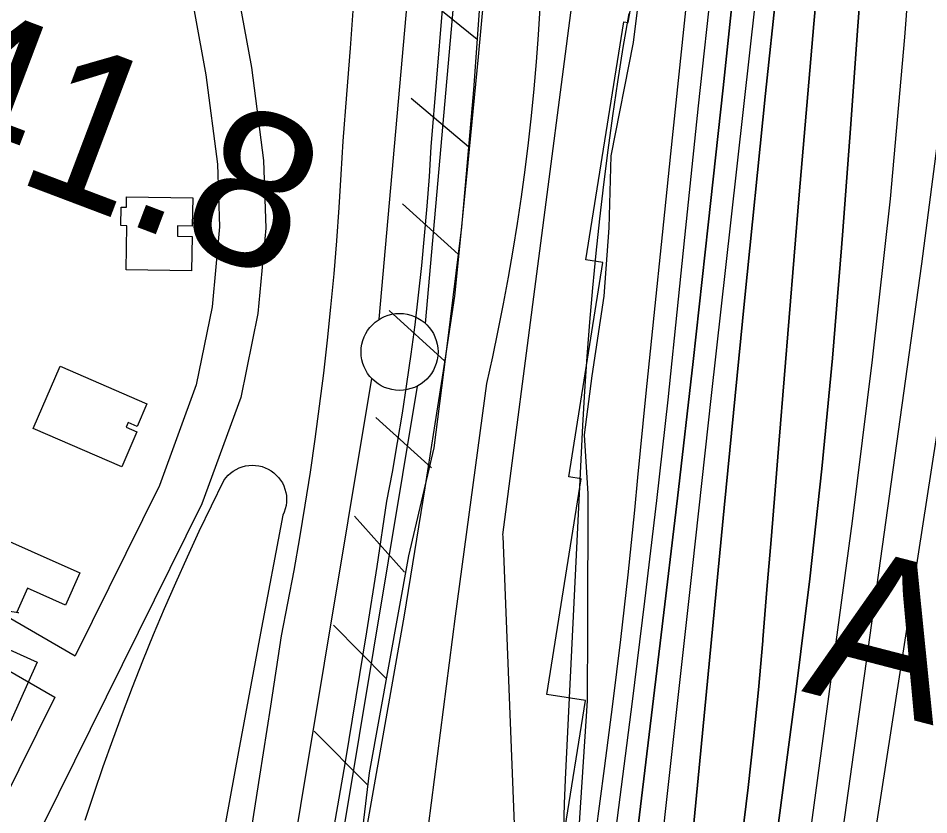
# Model space of a CAD drawing. Extents: x 3683402 to 3721514, y 487807 to 513565.
# Drawn here: x 3709369 to 3709961, y 497728 to 498246 of the extents above; entities that cross this region are included whole.
import ezdxf

# ---------------------------------------------------------------- set-up
doc = ezdxf.new("R2010")
doc.units = 0
for name, color, linetype in [('V-BLDG-OTLN', 7, 'Continuous'), ('V-CHAN-NAID', 7, 'Continuous'), ('V-FLOD-BASE', 7, 'Continuous'), ('V-LEVE-TOET', 7, 'Continuous'), ('V-RIVR-EDGE', 7, 'Continuous'), ('V-ROAD-CNTR', 7, 'Continuous'), ('V-RRAP-FSHR', 7, 'Continuous'), ('V-RRAP-RVMT', 7, 'Continuous'), ('V-SITE-VEGE', 7, 'Continuous'), ('V-SURV-IDEN', 7, 'Continuous'), ('V-SURV-LINE', 7, 'Continuous'), ('V-TOPO-DPTH', 7, 'Continuous'), ('V-TOPO-MAJR', 7, 'Continuous'), ('V-TOPO-MINR', 7, 'Continuous'), ('V-TOPO-WATR', 7, 'Continuous')]:
    doc.layers.add(name, color=color, linetype=linetype)

msp = doc.modelspace()

# ---------------------------------------------------------------- linework, layer by layer
at = {"layer": 'V-BLDG-OTLN'}
for points in [[(3709481.74, 498081.69), (3709439.25, 498082.36), (3709439.71, 498111.02), (3709435.66, 498111.09), (3709435.85, 498123.06), (3709439.39, 498123), (3709439.5, 498129.75), (3709482.47, 498129.07), (3709482.18, 498110.69), (3709472.59, 498110.84), (3709472.49, 498104.27), (3709482.1, 498104.11)], [(3709396.27, 498019.8), (3709452.72, 497995.3), (3709446.31, 497980.54), (3709440.45, 497983.08), (3709439.15, 497980.07), (3709446.16, 497977.03), (3709436.3, 497954.32), (3709378.7, 497979.33)], [(3709345.68, 497913.68), (3709409.15, 497885.52), (3709399.78, 497864.39), (3709375.04, 497875.37), (3709368.12, 497859.78), (3709369.11, 497859.34), (3709349.09, 497862.36), (3709331.08, 497875.29), (3709324.88, 497878.09), (3709331.32, 497892.42), (3709335.54, 497890.57)], [(3709308.18, 497814.1), (3709325.49, 497852.61), (3709381.44, 497827.47), (3709364.13, 497788.96)]]:
    msp.add_lwpolyline(points, close=True, dxfattribs=at)
at = {"layer": 'V-FLOD-BASE'}
msp.add_lwpolyline([(3709574.36, 497720.26), (3709581.7, 497762.51), (3709588.79, 497804.81), (3709595.66, 497847.14), (3709602.28, 497889.51), (3709608.67, 497931.92), (3709612.25, 497950.96), (3709615.62, 497970.03), (3709618.77, 497989.14), (3709621.72, 498008.28), (3709624.45, 498027.46), (3709626.96, 498046.66), (3709629.27, 498065.89), (3709631.35, 498085.15), (3709633.23, 498104.43), (3709634.89, 498123.73), (3709636.33, 498143.04), (3709637.56, 498162.37), (3709641.04, 498207.01), (3709644.72, 498251.62)], dxfattribs=at)
at = {"layer": 'V-LEVE-TOET'}
for points in [[(3709675.16, 498298.71), (3709667.96, 498220.85), (3709660.46, 498143.01), (3709652.67, 498065.2), (3709646.35, 498023.71), (3709639.91, 497982.23), (3709633.34, 497940.77), (3709626.66, 497899.32), (3709619.85, 497857.91), (3709577.67, 497619.07), (3709544.1, 497380.64), (3709540.41, 497360.69), (3709536.93, 497340.7), (3709533.67, 497320.68), (3709530.61, 497300.62), (3709527.76, 497280.53), (3709525.13, 497260.41), (3709522.71, 497240.27), (3709520.5, 497220.1), (3709518.5, 497199.91), (3709516.72, 497179.7), (3709515.15, 497159.47)], [(3709518.83, 497707.65), (3709526.16, 497753.2), (3709533.27, 497798.78), (3709540.16, 497844.4), (3709544.36, 497865.61), (3709548.34, 497886.87), (3709552.1, 497908.16), (3709555.65, 497929.49), (3709558.97, 497950.86), (3709562.08, 497972.26), (3709564.97, 497993.69), (3709567.64, 498015.15), (3709570.08, 498036.63), (3709572.31, 498058.14), (3709574.32, 498079.67), (3709576.11, 498101.22), (3709577.68, 498122.79), (3709579.03, 498144.37), (3709580.15, 498165.97), (3709582.7, 498196.19), (3709585.01, 498226.43), (3709587.1, 498256.7)]]:
    msp.add_lwpolyline(points, dxfattribs=at)
at = {"layer": 'V-RIVR-EDGE'}
msp.add_lwpolyline([(3709779.21, 498314.19), (3709768.8, 498230.17), (3709754.21, 498156.37), (3709752.89, 498109.54), (3709749.78, 498065.13), (3709741.85, 498013.52), (3709736.95, 497975.11), (3709739.26, 497936.68), (3709739.04, 497850.24), (3709738.93, 497802.21), (3709734.56, 497736.19), (3709730.82, 497679.17), (3709730.12, 497638.34), (3709729.99, 497587.32), (3709713.63, 497526.12), (3709712.94, 497490.71), (3709720.07, 497458.87), (3709719.31, 497395.24), (3709721, 497352.61), (3709711.33, 497322.62), (3709687.19, 497274.05), (3709675.67, 497228.46), (3709659.93, 497173.26), (3709650.77, 497111.45)], dxfattribs=at)
at = {"layer": 'V-ROAD-CNTR'}
for points in [[(3709371.18, 499019.77), (3709373.27, 499012.05), (3709399.81, 498861.18), (3709448.02, 498597.29), (3709484.57, 498416.19), (3709506.59, 498290.61), (3709520.74, 498213.74), (3709528.43, 498153.48), (3709529.98, 498109.33), (3709524.8, 498053.9), (3709513.66, 497999.34), (3709488.49, 497930.33), (3709384.81, 497721.09), (3709303.59, 497538.99), (3709225.94, 497368.01), (3709168.5, 497236.93), (3709083.51, 497049.14), (3709018.39, 496906.35), (3708880.24, 496603.48), (3708805.32, 496434.4), (3708797.4, 496417.37)], [(3709393.15, 498730.7), (3709418.56, 498591.62), (3709455.09, 498410.63), (3709477.06, 498285.3), (3709491.09, 498209.12), (3709498.49, 498151.05), (3709499.93, 498110.21), (3709495.08, 498058.31), (3709484.71, 498007.53), (3709460.88, 497942.17), (3709406.08, 497831.59)], [(3708562.7, 498232.88), (3708592.4, 498224.95), (3708730.36, 498158.73), (3708850.18, 498099.32), (3708984.91, 498038.93), (3709215.46, 497925.99), (3709344.93, 497866.84), (3709406.08, 497831.59)], [(3708550.36, 498205.13), (3708581.95, 498196.69), (3708717.21, 498131.77), (3708837.37, 498072.18), (3708972.17, 498011.76), (3709202.62, 497898.87), (3709331.17, 497840.14), (3709392.73, 497804.65)], [(3709392.74, 497804.65), (3709357.66, 497733.86), (3709328.39, 497668.24)]]:
    msp.add_lwpolyline(points, dxfattribs=at)
at = {"layer": 'V-RRAP-FSHR'}
for p, q in [((3709667.37, 498232), (3709629.46, 498262.77)), ((3709661.8, 498162.22), (3709624.4, 498193.61)), ((3709655.04, 498092.56), (3709618.83, 498125.32)), ((3709646.35, 498023.1), (3709610.14, 498055.86)), ((3709637.58, 497953.65), (3709601.4, 497986.45)), ((3709620.15, 497885.77), (3709587.65, 497922.21)), ((3709608.26, 497816.77), (3709573.88, 497851.45)), ((3709595.8, 497747.89), (3709561.42, 497782.57))]:
    msp.add_line(p, q, dxfattribs=at)
for points in [[(3711495.93, 505194.05), (3711207.6, 504591.44), (3711159.63, 504472.03), (3711107.48, 504206.91), (3710880.8, 503570.04), (3710704.22, 503090.71), (3710617.65, 502802.16), (3710477.86, 502291.73), (3710345.27, 501714.54), (3710246.23, 501131.65), (3710053.44, 500108.97), (3709991.84, 499767.09), (3709925.49, 499529.64), (3709859.2, 499261.51), (3709683.93, 497910.21), (3709683.94, 497909.33)], [(3709712.95, 498753.08), (3709698.2, 498616.51), (3709685.84, 498467.27), (3709673.01, 498311.35), (3709665.05, 498199.34), (3709657.25, 498110.17), (3709647.78, 498034.48), (3709639.22, 497966.67), (3709622.67, 497896.43), (3709597.18, 497755.53), (3709584.87, 497652.4), (3709566.63, 497542.18), (3709565, 497530.96)], [(3709673.01, 498311.35), (3709665.05, 498199.34), (3709657.25, 498110.17), (3709647.78, 498034.48), (3709639.22, 497966.67), (3709622.67, 497896.43), (3709597.18, 497755.53), (3709584.87, 497652.4), (3709566.63, 497542.18), (3709552.26, 497443.73), (3709536.4, 497346.9), (3709526.32, 497281.89), (3709521.69, 497217.31), (3709509.29, 497137)], [(3709683.94, 497909.33), (3709691.83, 497711.1), (3709672.5, 497425.14), (3709598.29, 496944.22), (3709548.73, 496474.36), (3709447.08, 495946.75), (3709429.93, 495804.15), (3709370.65, 495459.02), (3709316.31, 495264.98), (3709159.8, 494940.18), (3709104.61, 494843.87), (3708890.07, 494349.34), (3708791.12, 494112.62), (3708697.28, 493928.87), (3708618.26, 493803.47), (3708408.84, 493463.38)]]:
    msp.add_lwpolyline(points, dxfattribs=at)
at = {"layer": 'V-RRAP-RVMT'}
for p, q in [((3709765.61, 498243.01), (3709786.28, 498372.23)), ((3709738.01, 498088.86), (3709762.71, 498243.5)), ((3709762.71, 498243.5), (3709765.61, 498243.01)), ((3709726.9, 497947.87), (3709749.15, 498087.11)), ((3709749.15, 498087.11), (3709738.01, 498088.86)), ((3709712.65, 497806.36), (3709735.05, 497946.52)), ((3709735.05, 497946.52), (3709726.9, 497947.87)), ((3709737.76, 497802.37), (3709712.65, 497806.36)), ((3709715.48, 497663.16), (3709737.76, 497802.37))]:
    msp.add_line(p, q, dxfattribs=at)
at = {"layer": 'V-SITE-VEGE'}
for points in [[(3709633.82, 497705.72), (3709643.5, 497781.46), (3709653.35, 497857.19), (3709663.39, 497932.89), (3709673.62, 498008.56), (3709677.44, 498025.77), (3709681.06, 498043.02), (3709684.48, 498060.32), (3709687.69, 498077.66), (3709690.69, 498095.03), (3709693.48, 498112.44), (3709696.08, 498129.88), (3709698.46, 498147.35), (3709700.64, 498164.85), (3709702.61, 498182.37), (3709704.37, 498199.91), (3709705.92, 498217.47), (3709707.27, 498235.05), (3709708.4, 498252.65)], [(3709765.84, 498248.95), (3709762.15, 498226.78), (3709758.67, 498204.57), (3709755.41, 498182.34), (3709752.37, 498160.07), (3709749.54, 498137.78), (3709746.93, 498115.46), (3709744.54, 498093.11), (3709742.36, 498070.74), (3709740.4, 498048.35), (3709738.66, 498025.95), (3709737.13, 498003.53), (3709735.82, 497981.09), (3709724.54, 497751.09), (3709723.96, 497735.21), (3709723.54, 497719.33)], [(3709412.6, 497724.79), (3709418.36, 497742.21), (3709424.32, 497759.57), (3709430.47, 497776.86), (3709436.82, 497794.08), (3709443.37, 497811.22), (3709450.11, 497828.29), (3709457.05, 497845.28), (3709464.18, 497862.19), (3709471.5, 497879.01), (3709479.02, 497895.76), (3709486.72, 497912.41), (3709494.62, 497928.98), (3709502.7, 497945.45), (3709504, 497947.2), (3709505.45, 497948.81), (3709507.06, 497950.27), (3709508.8, 497951.56), (3709510.66, 497952.68), (3709512.62, 497953.62), (3709514.67, 497954.36), (3709516.77, 497954.9), (3709518.92, 497955.22), (3709521.09, 497955.34), (3709523.25, 497955.25), (3709525.41, 497954.95), (3709527.52, 497954.43), (3709529.57, 497953.72), (3709531.54, 497952.81), (3709533.41, 497951.71), (3709535.17, 497950.43), (3709536.79, 497948.99), (3709538.27, 497947.4), (3709539.58, 497945.67), (3709540.72, 497943.82), (3709541.67, 497941.87), (3709542.43, 497939.83), (3709542.99, 497937.73), (3709543.34, 497935.59), (3709543.48, 497933.42), (3709543.41, 497931.26), (3709543.13, 497929.1), (3709542.64, 497926.98), (3709541.94, 497924.93), (3709541.05, 497922.95), (3709526.54, 497846.15), (3709512.26, 497769.31), (3709498.19, 497692.43)]]:
    msp.add_lwpolyline(points, dxfattribs=at)
at = {"layer": 'V-SURV-LINE'}
for points in [[(3709603.73, 498050.22), (3709645.37, 498521.24)], [(3709675.25, 498518.6), (3709633.61, 498047.57)], [(3709476.08, 497273.06), (3709598.84, 498011.75)], [(3709628.43, 498006.84), (3709505.68, 497268.15)]]:
    msp.add_lwpolyline(points, dxfattribs=at)
msp.add_circle((3709616.91, 498029), 25, dxfattribs=at)
at = {"layer": 'V-TOPO-DPTH'}
for points in [[(3709857.05, 498769.16), (3709793, 498157.79), (3709787.53, 498105.18), (3709782.14, 498052.57), (3709776.85, 497999.95), (3709771.63, 497947.32), (3709769.55, 497926.22), (3709765.19, 497884.16), (3709760.52, 497842.14), (3709755.4, 497800.17), (3709749.97, 497758.24), (3709741.39, 497694.67), (3709740, 497684.55), (3709738.58, 497674.44), (3709737.11, 497664.34), (3709735.6, 497654.24), (3709677.01, 497267.6), (3709644.2, 496829.05)], [(3709845.24, 498371.84), (3709827.17, 498200.53), (3709817.59, 498111.62), (3709807.75, 498022.75), (3709797.52, 497933.92), (3709787.03, 497845.12), (3709771.44, 497715.5), (3709768.52, 497691.53), (3709765.55, 497667.57), (3709762.51, 497643.62), (3709759.42, 497619.67), (3709740.29, 497473.04), (3709732.47, 497409.39), (3709725.31, 497345.67), (3709719.1, 497281.85), (3709713.55, 497217.97), (3709713.37, 497215.69), (3709708.15, 497152.91)], [(3709708.15, 497152.91), (3709713.37, 497215.69), (3709713.55, 497217.97), (3709719.1, 497281.85), (3709725.31, 497345.67), (3709732.47, 497409.39), (3709740.29, 497473.04), (3709759.42, 497619.67), (3709762.51, 497643.62), (3709765.55, 497667.57), (3709768.52, 497691.53), (3709771.44, 497715.5), (3709787.03, 497845.12), (3709797.52, 497933.92), (3709807.75, 498022.75), (3709817.59, 498111.62), (3709827.17, 498200.53), (3709845.24, 498371.84)], [(3709759.87, 497115.18), (3709777.52, 497249.11), (3709795.41, 497383.02), (3709829.4, 497634.62), (3709830.48, 497642.7), (3709831.55, 497650.78), (3709832.61, 497658.87), (3709833.65, 497666.95), (3709839.69, 497714.16), (3709843.53, 497745.87), (3709847.08, 497777.61), (3709850.2, 497809.4), (3709853.03, 497841.22), (3709853.11, 497842.21), (3709855.76, 497874.54), (3709858.41, 497906.88), (3709861.05, 497939.21), (3709863.68, 497971.55), (3709876.63, 498131.03), (3709886.18, 498242.22), (3709896.41, 498353.35)], [(3709896.41, 498353.35), (3709886.18, 498242.22), (3709876.63, 498131.03), (3709863.68, 497971.55), (3709861.05, 497939.21), (3709858.41, 497906.88), (3709855.76, 497874.54), (3709853.11, 497842.21), (3709853.03, 497841.22), (3709850.2, 497809.4), (3709847.08, 497777.61), (3709843.53, 497745.87), (3709839.69, 497714.16), (3709833.65, 497666.95), (3709832.61, 497658.87), (3709831.55, 497650.78), (3709830.48, 497642.7), (3709829.4, 497634.62), (3709795.41, 497383.02), (3709777.52, 497249.11), (3709759.87, 497115.18)], [(3709731, 497078.44), (3709743.79, 497177.58), (3709778.21, 497449.75), (3709781, 497472.03), (3709783.77, 497494.32), (3709786.49, 497516.61), (3709789.19, 497538.9), (3709790.06, 497546.17), (3709792.23, 497564.84), (3709794.34, 497583.52), (3709796.32, 497602.21), (3709798.23, 497620.91), (3709800.07, 497639.62), (3709801.91, 497658.33), (3709803.73, 497677.04), (3709805.54, 497695.75), (3709827.9, 497927.64), (3709841.17, 498062.27), (3709854.84, 498196.86), (3709869.1, 498331.39)], [(3709869.1, 498331.39), (3709854.84, 498196.86), (3709841.17, 498062.27), (3709827.9, 497927.64), (3709805.54, 497695.75), (3709803.73, 497677.04), (3709801.91, 497658.33), (3709800.07, 497639.62), (3709798.23, 497620.91), (3709796.32, 497602.21), (3709794.34, 497583.52), (3709792.23, 497564.84), (3709790.06, 497546.17), (3709789.19, 497538.9), (3709786.49, 497516.61), (3709783.77, 497494.32), (3709781, 497472.03), (3709778.21, 497449.75), (3709743.79, 497177.58), (3709731, 497078.44)], [(3709787.14, 497144.61), (3709799.23, 497244.89), (3709812.1, 497345.07), (3709825.49, 497445.18), (3709847.81, 497607.2), (3709850.42, 497626.26), (3709853, 497645.32), (3709855.55, 497664.38), (3709858.08, 497683.45), (3709874.72, 497809.85), (3709883.52, 497881.43), (3709891.5, 497953.09), (3709898.26, 498024.88), (3709904.21, 498096.75), (3709905.02, 498107.69), (3709909.95, 498174.15), (3709914.88, 498240.61), (3709919.81, 498307.08)], [(3709919.81, 498307.08), (3709914.88, 498240.61), (3709909.95, 498174.15), (3709905.02, 498107.69), (3709904.21, 498096.75), (3709898.26, 498024.88), (3709891.5, 497953.09), (3709883.52, 497881.43), (3709874.72, 497809.85), (3709858.08, 497683.45), (3709855.55, 497664.38), (3709853, 497645.32), (3709850.42, 497626.26), (3709847.81, 497607.2), (3709825.49, 497445.18), (3709812.1, 497345.07), (3709799.23, 497244.89), (3709787.14, 497144.61)]]:
    msp.add_lwpolyline(points, dxfattribs=at)
at = {"layer": 'V-TOPO-MAJR'}
msp.add_lwpolyline([(3709953.19, 498338.78), (3709945.17, 498233.61), (3709935.72, 498128.58), (3709924.14, 498023.77), (3709911.14, 497919.1), (3709881.54, 497699.2), (3709877.54, 497669.64), (3709873.5, 497640.1), (3709869.41, 497610.55), (3709865.3, 497581.02), (3709853.84, 497499.34), (3709845.39, 497436.33), (3709837.44, 497373.27), (3709830.25, 497310.12), (3709823.56, 497246.91), (3709823.31, 497244.44), (3709817.31, 497182.4), (3709811.54, 497120.34)], dxfattribs=at)
at = {"layer": 'V-TOPO-MINR'}
for points in [[(3710051.19, 498525.05), (3709912.68, 497630.13), (3709904.67, 497428.3), (3709899.07, 497327.53), (3709891.35, 497226.95), (3709880.45, 497126.67), (3709867.42, 497026.59), (3709674.29, 495768.5)], [(3709845.24, 498371.84), (3709827.17, 498200.53), (3709817.59, 498111.62), (3709807.75, 498022.75), (3709797.52, 497933.92), (3709787.03, 497845.12), (3709771.44, 497715.5), (3709768.52, 497691.53), (3709765.55, 497667.57), (3709762.51, 497643.62), (3709759.42, 497619.67), (3709740.29, 497473.04), (3709732.47, 497409.39), (3709725.31, 497345.67), (3709719.1, 497281.85), (3709713.55, 497217.97), (3709713.37, 497215.69), (3709708.15, 497152.91)], [(3709896.41, 498353.35), (3709886.18, 498242.22), (3709876.63, 498131.03), (3709863.68, 497971.55), (3709861.05, 497939.21), (3709858.41, 497906.88), (3709855.76, 497874.54), (3709853.11, 497842.21), (3709853.03, 497841.22), (3709850.2, 497809.4), (3709847.08, 497777.61), (3709843.53, 497745.87), (3709839.69, 497714.16), (3709833.65, 497666.95), (3709832.61, 497658.87), (3709831.55, 497650.78), (3709830.48, 497642.7), (3709829.4, 497634.62), (3709795.41, 497383.02), (3709777.52, 497249.11), (3709759.87, 497115.18)], [(3709857.08, 498337.79), (3709844.54, 498225.39), (3709832.03, 498112.99), (3709819.55, 498000.58), (3709807.1, 497888.16), (3709789.43, 497728.34), (3709785.81, 497695.84), (3709782.15, 497663.35), (3709778.44, 497630.86), (3709774.68, 497598.38), (3709770.22, 497560.03), (3709764.78, 497512.34), (3709759.49, 497464.63), (3709754.43, 497416.89), (3709749.52, 497369.15), (3709744.62, 497321.39), (3709739.57, 497273.66), (3709734.32, 497225.95), (3709728.92, 497178.25), (3709716.54, 497070.99)], [(3709869.1, 498331.39), (3709854.84, 498196.86), (3709841.17, 498062.27), (3709827.9, 497927.64), (3709805.54, 497695.75), (3709803.73, 497677.04), (3709801.91, 497658.33), (3709800.07, 497639.62), (3709798.23, 497620.91), (3709796.32, 497602.21), (3709794.34, 497583.52), (3709792.23, 497564.84), (3709790.06, 497546.17), (3709789.19, 497538.9), (3709786.49, 497516.61), (3709783.77, 497494.32), (3709781, 497472.03), (3709778.21, 497449.75), (3709743.79, 497177.58), (3709731, 497078.44)], [(3709919.81, 498307.08), (3709914.88, 498240.61), (3709909.95, 498174.15), (3709905.02, 498107.69), (3709904.21, 498096.75), (3709898.26, 498024.88), (3709891.5, 497953.09), (3709883.52, 497881.43), (3709874.72, 497809.85), (3709858.08, 497683.45), (3709855.55, 497664.38), (3709853, 497645.32), (3709850.42, 497626.26), (3709847.81, 497607.2), (3709825.49, 497445.18), (3709812.1, 497345.07), (3709799.23, 497244.89), (3709787.14, 497144.61)], [(3709820.27, 498274.41), (3709811.07, 498188.94), (3709802.17, 498103.43), (3709798.11, 498063.35), (3709791.22, 497997.89), (3709783.97, 497932.47), (3709776.2, 497867.11), (3709768.09, 497801.79), (3709755.59, 497704.43), (3709753.43, 497687.82), (3709751.22, 497671.22), (3709748.94, 497654.63), (3709746.62, 497638.04), (3709709.17, 497374.24), (3709699.67, 497300.53), (3709691.41, 497226.7), (3709685.04, 497152.68)], [(3709971.06, 498201.26), (3709956.27, 498086.35), (3709902.69, 497701.7), (3709898.03, 497668.37), (3709893.35, 497635.05), (3709888.64, 497601.72), (3709883.91, 497568.4), (3709882.47, 497558.27), (3709878.68, 497529.99), (3709875.18, 497501.68), (3709872.14, 497473.32), (3709869.4, 497444.92), (3709867, 497416.49), (3709864.76, 497388.05), (3709862.76, 497359.59), (3709860.92, 497331.11), (3709854.1, 497218.62), (3709847.84, 497134.01), (3709840.08, 497049.56), (3709830.07, 496965.35), (3709818.57, 496881.29), (3709774.91, 496591.07), (3709697.13, 496033.78)]]:
    msp.add_lwpolyline(points, dxfattribs=at)
at = {"layer": 'V-TOPO-WATR'}
msp.add_lwpolyline([(3709857.05, 498769.16), (3709793, 498157.79), (3709787.53, 498105.18), (3709782.14, 498052.57), (3709776.85, 497999.95), (3709771.63, 497947.32), (3709769.55, 497926.22), (3709765.19, 497884.16), (3709760.52, 497842.14), (3709755.4, 497800.17), (3709749.97, 497758.24), (3709741.39, 497694.67), (3709740, 497684.55), (3709738.58, 497674.44), (3709737.11, 497664.34), (3709735.6, 497654.24), (3709677.01, 497267.6), (3709644.2, 496829.05)], dxfattribs=at)

# ---------------------------------------------------------------- texts
at = {"layer": 'V-CHAN-NAID'}
msp.add_text('AMAX METALS LOWER (76.4) (2)', height=100, rotation=345.47115, dxfattribs=at).set_placement((3709877.76, 497808.6))
at = {"layer": 'V-SURV-IDEN'}
msp.add_text('267+41.8', height=100, rotation=339.27624, dxfattribs=at).set_placement((3709014.33, 498273.55))

doc.saveas('drawing.dxf')
